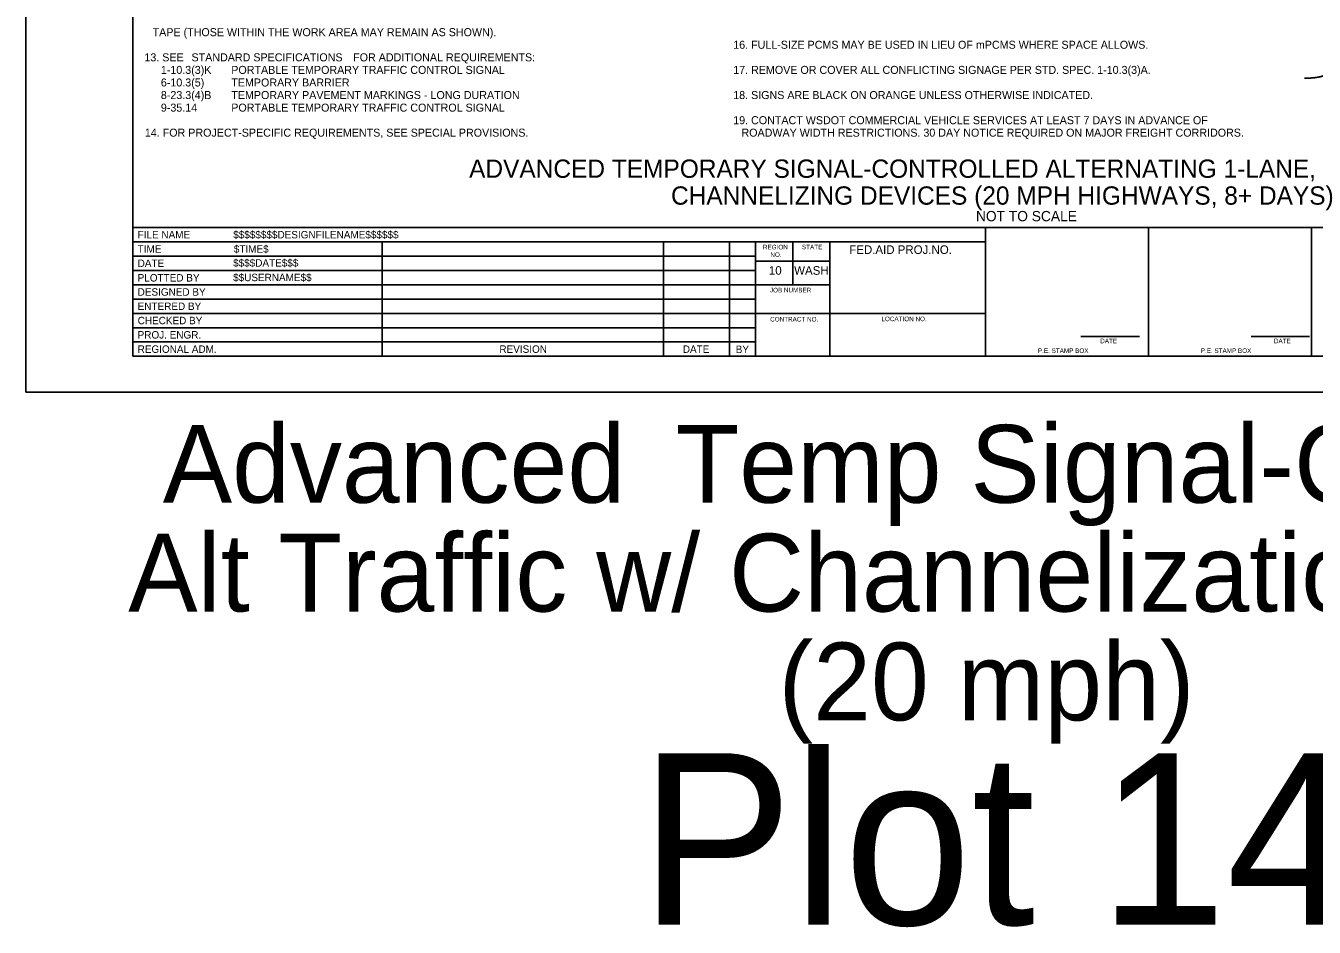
# Model space of a CAD drawing. Extents: x 99982 to 100176, y 99905 to 100011.
# Drawn here: x 100059.06 to 100070.33, y 99965.01 to 99972.89 of the extents above; entities that cross this region are included whole.
import ezdxf

# ---------------------------------------------------------------- set-up
doc = ezdxf.new("R2010")
doc.units = 0
for name, color, linetype in [('SH_DE_DetailHeading1Text', 7, 'Continuous'), ('SH_GI_GeneralNotesBodyText', 7, 'Continuous'), ('SH_GI_PlotLimits', 7, 'Continuous'), ('SH_GI_SheetBorder', 7, 'Continuous'), ('SH_GI_SheetLocationText', 7, 'Continuous'), ('SH_GI_SheetTextInCells', 7, 'Continuous'), ('SH_GI_TitleBlockText', 7, 'Continuous'), ('TR_WZ_WorkZoneDetails', 7, 'Continuous')]:
    doc.layers.add(name, color=color, linetype=linetype)

msp = doc.modelspace()

# ---------------------------------------------------------------- linework, layer by layer
at = {"layer": 'SH_GI_PlotLimits'}
msp.add_lwpolyline([(100059.062, 99969.687), (100076.062, 99969.687), (100076.062, 99980.687), (100059.062, 99980.687)], close=True, dxfattribs=at)
at = {"layer": 'SH_GI_SheetBorder'}
for p, q in [((100060, 99980.375), (100060, 99970)), ((100060, 99971.126), (100075.75, 99971.126)), ((100067.457, 99970), (100067.457, 99971.126)), ((100068.883, 99970), (100068.883, 99971.126)), ((100070.309, 99971.126), (100070.309, 99970)), ((100060, 99971.001), (100067.457, 99971.001)), ((100062.179, 99971.001), (100062.179, 99970)), ((100064.641, 99971.001), (100064.641, 99970)), ((100065.216, 99971.001), (100065.216, 99970)), ((100065.445, 99971.001), (100065.445, 99970)), ((100065.772, 99970.625), (100065.772, 99971.001)), ((100066.096, 99970), (100066.096, 99971.001)), ((100060, 99970.876), (100062.182, 99970.876)), ((100062.182, 99970.876), (100065.447, 99970.876)), ((100066.096, 99970.831), (100065.447, 99970.831)), ((100060, 99970.751), (100062.182, 99970.751)), ((100062.182, 99970.751), (100065.447, 99970.751)), ((100060, 99970.625), (100065.447, 99970.625)), ((100066.096, 99970.625), (100065.447, 99970.625)), ((100060, 99970.5), (100065.447, 99970.5)), ((100060, 99970.375), (100065.447, 99970.375)), ((100067.457, 99970.375), (100065.447, 99970.375)), ((100060, 99970.25), (100065.447, 99970.25)), ((100068.29, 99970.173), (100068.802, 99970.173)), ((100069.78, 99970.173), (100070.291, 99970.173)), ((100060, 99970.125), (100065.447, 99970.125)), ((100060, 99970), (100075.75, 99970))]:
    msp.add_line(p, q, dxfattribs=at)
at = {"layer": 'TR_WZ_WorkZoneDetails'}
msp.add_open_spline([(100070.748, 99972.494), (100070.497, 99972.494), (100070.371, 99972.432), (100070.246, 99972.432)], degree=2, dxfattribs=at)

# ---------------------------------------------------------------- texts
at = {"layer": 'SH_DE_DetailHeading1Text'}
for s, height, p in [('ADVANCED TEMPORARY SIGNAL-CONTROLLED ALTERNATING 1-LANE, 2-WAY TRAFFIC', 0.16, (100062.94, 99971.561)), ('CHANNELIZING DEVICES (20 MPH HIGHWAYS, 8+ DAYS)', 0.16, (100064.706, 99971.326)), ('NOT TO SCALE', 0.09, (100067.373, 99971.181))]:
    msp.add_text(s, height=height, rotation=360, dxfattribs=at).set_placement(p)
at = {"layer": 'SH_GI_GeneralNotesBodyText'}
for s, p in [('TAPE (THOSE WITHIN THE WORK AREA MAY REMAIN AS SHOWN).', (100060.172, 99972.8)), ('16. FULL-SIZE PCMS MAY BE USED IN LIEU OF mPCMS WHERE SPACE ALLOWS.', (100065.25, 99972.69)), ('13. SEE ', (100060.1, 99972.58)), ('STANDARD SPECIFICATIONS', (100060.512, 99972.58)), (' FOR ADDITIONAL REQUIREMENTS:', (100061.9, 99972.58)), ('1-10.3(3)K', (100060.244, 99972.47)), ('PORTABLE TEMPORARY TRAFFIC CONTROL SIGNAL', (100060.86, 99972.47)), ('17. REMOVE OR COVER ALL CONFLICTING SIGNAGE PER STD. SPEC. 1-10.3(3)A. ', (100065.25, 99972.47)), ('6-10.3(5)', (100060.244, 99972.36)), ('TEMPORARY BARRIER', (100060.86, 99972.36)), ('8-23.3(4)B', (100060.244, 99972.25)), ('TEMPORARY PAVEMENT MARKINGS - LONG DURATION', (100060.86, 99972.25)), ('18. SIGNS ARE BLACK ON ORANGE UNLESS OTHERWISE INDICATED.', (100065.25, 99972.25)), ('9-35.14', (100060.244, 99972.14)), ('PORTABLE TEMPORARY TRAFFIC CONTROL SIGNAL', (100060.86, 99972.14)), ('19. CONTACT WSDOT COMMERCIAL VEHICLE SERVICES AT LEAST 7 DAYS IN ADVANCE OF ', (100065.25, 99972.03)), ('14. FOR PROJECT-SPECIFIC REQUIREMENTS, SEE SPECIAL PROVISIONS.', (100060.104, 99971.921)), ('ROADWAY WIDTH RESTRICTIONS. 30 DAY NOTICE REQUIRED ON MAJOR FREIGHT CORRIDORS.', (100065.322, 99971.921))]:
    msp.add_text(s, height=0.07, rotation=360, dxfattribs=at).set_placement(p)
at = {"layer": 'SH_GI_SheetLocationText'}
for s, height, p in [('Advanced', 0.68, (100060.261, 99968.719)), (' Temp Signal-Controlled', 0.68, (100064.495, 99968.719)), ('Alt Traffic w/ Channelization Devices', 0.68, (100059.959, 99967.767)), (' (20 mph)', 0.68, (100065.394, 99966.815)), ('Plot 14', 1.5, (100064.434, 99965.027))]:
    msp.add_text(s, height=height, dxfattribs=at).set_placement(p)
at = {"layer": 'SH_GI_SheetTextInCells'}
for s, height, p in [('FILE NAME', 0.0651, (100060.041, 99971.031)), ('TIME', 0.0651, (100060.041, 99970.906)), ('REGION', 0.04, (100065.51, 99970.935)), ('STATE', 0.04, (100065.851, 99970.936)), ('FED.AID PROJ.NO.', 0.07506, (100066.265, 99970.895)), ('DATE', 0.0651, (100060.041, 99970.781)), ('NO.', 0.04, (100065.575, 99970.869)), ('PLOTTED BY', 0.0651, (100060.041, 99970.654)), ('10', 0.0751, (100065.562, 99970.713)), ('WASH', 0.0751, (100065.783, 99970.713)), ('DESIGNED BY', 0.06505, (100060.041, 99970.53)), ('JOB NUMBER', 0.04, (100065.571, 99970.559)), ('ENTERED BY', 0.0651, (100060.041, 99970.405)), ('CHECKED BY', 0.0651, (100060.041, 99970.28)), ('CONTRACT NO.', 0.04003, (100065.573, 99970.304)), ('LOCATION NO.', 0.04003, (100066.546, 99970.307)), ('PROJ. ENGR.', 0.06505, (100060.041, 99970.155)), ('DATE', 0.04, (100068.46, 99970.114)), ('DATE', 0.04, (100069.979, 99970.114)), ('REGIONAL ADM.', 0.06505, (100060.041, 99970.03)), ('REVISION', 0.0651, (100063.205, 99970.03)), ('DATE', 0.0651, (100064.809, 99970.03)), ('BY', 0.0651, (100065.272, 99970.028)), ('P.E. STAMP BOX', 0.04003, (100067.915, 99970.029)), ('P.E. STAMP BOX', 0.04003, (100069.339, 99970.029))]:
    msp.add_text(s, height=height, dxfattribs=at).set_placement(p)
at = {"layer": 'SH_GI_TitleBlockText'}
for s, height, p in [('$$$$$$$$DESIGNFILENAME$$$$$$', 0.06505, (100060.877, 99971.031)), ('$TIME$', 0.0651, (100060.882, 99970.906)), ('$$$$DATE$$$', 0.06505, (100060.876, 99970.784)), ('$$USERNAME$$', 0.06505, (100060.876, 99970.657))]:
    msp.add_text(s, height=height, dxfattribs=at).set_placement(p)

doc.saveas('drawing.dxf')
